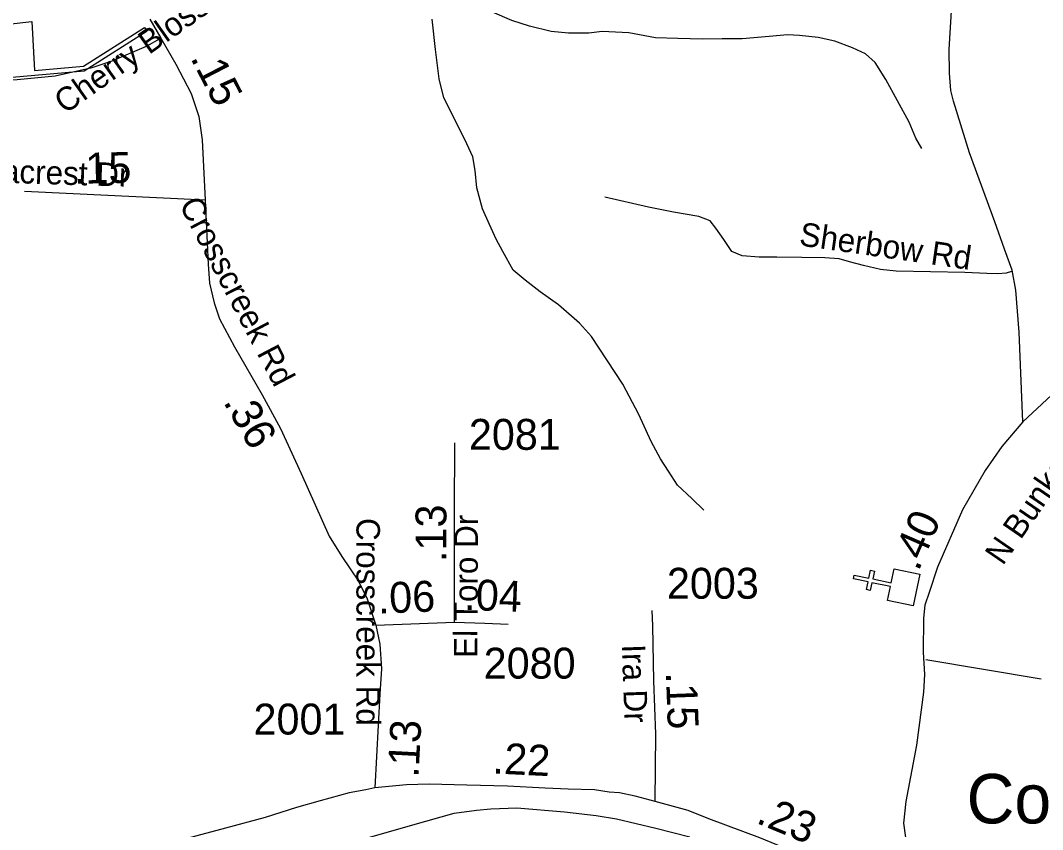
# Model space of a CAD drawing. Extents: x 1662474 to 1856135, y 779280 to 917889.
# Drawn here: x 1696708 to 1700842, y 861669 to 864941 of the extents above; entities that cross this region are included whole.
import ezdxf

# ---------------------------------------------------------------- set-up
doc = ezdxf.new("R2010")
doc.units = 0
for name, color, linetype in [('Exist Boundary Political City Limit New', 7, 'Continuous'), ('Exist Civil Demographics Community Label', 7, 'Continuous'), ('Exist Cultural Church CELL', 7, 'Continuous'), ('Exist Hydrographic Misc Water Feature', 7, 'Continuous'), ('Exist Railroad Mainline', 7, 'Continuous'), ('Exist Road Non-System Type 51', 7, 'Continuous'), ('Exist Road Non-System Type 51 Label', 7, 'Continuous'), ('Exist Road Secondary Mileage Hundredths English Label', 7, 'Continuous'), ('Exist Road Secondary Mileage Tenths English Label', 7, 'Continuous'), ('Exist Road Secondary Type 51 Attributed', 7, 'Continuous'), ('Exist Road Secondary Type 51 Label', 7, 'Continuous'), ('Exist Road Secondary Type 51 Number Label', 7, 'Continuous'), ('Map Preparation Boundary City Limit Buffer Line', 7, 'Continuous')]:
    doc.layers.add(name, color=color, linetype=linetype)

msp = doc.modelspace()

# ---------------------------------------------------------------- linework, layer by layer
at = {"layer": 'Exist Boundary Political City Limit New'}
msp.add_lwpolyline([(1696753.2, 864936.5), (1696764.5, 864739.4), (1696962.6, 864756.9), (1697209.9, 864912.8), (1697220.2, 864897.2), (1696965.2, 864736.4), (1696765.8, 864718.8), (1696549.6, 864699.6), (1695949.2, 864646.6), (1695922.6, 863806.1), (1695818.1, 863814.1), (1695817.8, 863889.8), (1695056.6, 864013.6), (1695184.5, 864130.9), (1695317.6, 864247.6), (1695402.4, 864374.4), (1695504.1, 864572.5), (1695575.5, 864889.3), (1695580.9, 864889.1), (1695957, 864895.6), (1696460.5, 864904.4), (1696536.6, 864912.8), (1696753.2, 864936.5)], dxfattribs=at)
at = {"layer": 'Exist Cultural Church CELL'}
msp.add_lwpolyline([(1700214.6, 862595.9), (1700226.2, 862651.7), (1700151.7, 862667.3), (1700145.1, 862635.9), (1700129.5, 862639.2), (1700136, 862670.5), (1700077.2, 862682.8), (1700080.4, 862698.5), (1700139.3, 862686.2), (1700145.9, 862717.5), (1700161.5, 862714.3), (1700154.9, 862682.9), (1700229.5, 862667.4), (1700241.4, 862723.8), (1700345.6, 862702), (1700318.8, 862574.1)], close=True, dxfattribs=at)
at = {"layer": 'Exist Hydrographic Misc Water Feature'}
for points in [[(1700353.1, 864423.4), (1700329.7, 864465.7), (1700302.6, 864530.2), (1700207.7, 864702.1), (1700164.8, 864771.1), (1700125.6, 864805.5), (1700073.7, 864830.3), (1700002.3, 864857.3), (1699934.5, 864872.6), (1699858.4, 864880), (1699810.5, 864882.5), (1699736.3, 864875.8), (1699626.2, 864867.4), (1699546.2, 864866.5), (1699465.9, 864865.7), (1699366.1, 864867.8), (1699276, 864871.2), (1699168.4, 864890.6), (1699060.4, 864897), (1699006.3, 864889.8), (1698924.2, 864889.1), (1698854.5, 864896.3), (1698766.7, 864917.7), (1698695, 864940.5), (1698617.5, 864974.1)], [(1699472, 862961), (1699422.8, 863007.8), (1699365.7, 863062.4), (1699328.4, 863119), (1699297.2, 863168), (1699258.4, 863238.5), (1699208.3, 863347.1), (1699144.4, 863470.6), (1699017.6, 863662.8), (1698968.5, 863717.1), (1698883.6, 863791), (1698810.4, 863844.2), (1698749.4, 863891.4), (1698700, 863931.8), (1698659.1, 864006.5), (1698632.2, 864057.2), (1698605, 864115.9), (1698575.9, 864179.8), (1698553.5, 864264.7), (1698546.7, 864334.6), (1698537.6, 864389), (1698504.6, 864459.4), (1698419.5, 864628.6), (1698401, 864705.3), (1698387, 864823.7), (1698372.9, 864946.2)]]:
    msp.add_lwpolyline(points, dxfattribs=at)
at = {"layer": 'Exist Railroad Mainline'}
msp.add_lwpolyline([(1697561.6, 861477.7), (1698294.1, 861687.8), (1698462.6, 861736), (1698552.7, 861747), (1698610.8, 861752.4), (1698714.8, 861757.3), (1698908.8, 861741.2), (1699036.6, 861725.8), (1699118.6, 861712.9), (1699278.1, 861675), (1699415.7, 861639.6)], dxfattribs=at)
at = {"layer": 'Exist Road Non-System Type 51'}
msp.add_line((1700836.6, 862277.5), (1700370, 862356), dxfattribs=at)
for points in [[(1695554, 864245.9), (1695775.3, 864231.5), (1695813.8, 864241.1), (1695842.7, 864332.5), (1695914.9, 864587.5), (1695948.6, 864640.4), (1695972.6, 864664.4), (1696049.6, 864674), (1696468.3, 864688.5), (1696694.5, 864702.9), (1696848.5, 864717.3), (1696997.6, 864751), (1697078.8, 864777.8), (1697218, 864837), (1697275.1, 864870.1)], [(1700716.8, 863925.8), (1700695, 863919.4), (1700660.6, 863916.6), (1700616.8, 863918.4), (1700527.2, 863921.6), (1700249.1, 863926.9), (1700186.6, 863934.2), (1700118.1, 863950.7), (1700061.6, 863965.1), (1700018.9, 863976.7), (1699961.6, 863980.9), (1699867.6, 863982.7), (1699766.9, 863983.2), (1699695.8, 863983.9), (1699627, 863989.2), (1699585.5, 864006.8), (1699552.1, 864054.9), (1699519.9, 864100.9), (1699497.6, 864131.2), (1699451.1, 864148.8), (1699349.1, 864166.2), (1699248, 864186.1), (1699071.9, 864226.9)]]:
    msp.add_lwpolyline(points, dxfattribs=at)
at = {"layer": 'Exist Road Secondary Type 51 Attributed'}
msp.add_line((1698144.8, 862495.4), (1698463.2, 862508.2), dxfattribs=at)
for points in [[(1700761.9, 863317.5), (1700747.8, 863680.9), (1700733.6, 863851), (1700719.3, 863930.7), (1700688, 864016.7), (1700648.2, 864127.1), (1700545.7, 864406.3), (1700482.3, 864614.8), (1700471.5, 864658), (1700466, 864727.8), (1700463.8, 864823.1), (1700474.6, 865002.2)], [(1697230.8, 864945.8), (1697275.1, 864870.1), (1697336.5, 864765), (1697398.1, 864645.9), (1697429.2, 864552.5), (1697442.6, 864459), (1697454.5, 864214.1)], [(1702317.8, 864492.6), (1701823.7, 864239.6), (1701685.4, 864156.9), (1701485.8, 863996), (1701208.8, 863733.2), (1700761.9, 863317.5)], [(1697454.5, 864214.1), (1696724.2, 864249.3)], [(1697454.5, 864214.1), (1697467.1, 863956), (1697472.9, 863879), (1697491.6, 863798.6), (1697513.1, 863734.3), (1697573, 863621.2), (1697684.7, 863427), (1697759.8, 863291.2), (1697843.6, 863109), (1697956.7, 862855.6), (1698008, 862773.2), (1698074.8, 862673.1), (1698110.4, 862601.9), (1698144.8, 862495.4)], [(1700761.9, 863317.5), (1700677.6, 863218.5), (1700610.2, 863121.6), (1700517.5, 862961.6), (1700416.4, 862730), (1700383.4, 862627.7), (1700365.6, 862577.1), (1700360.9, 862524.3), (1700358.9, 862386.5), (1700364.1, 862296.1), (1700360.3, 862224.5), (1700332.3, 862010.6), (1700289.5, 861782.3), (1700280, 861694.3), (1700287.1, 861637.3), (1700315.7, 861549.3), (1700389.5, 861353.8)], [(1698463.2, 862508.2), (1698463.2, 862953.8), (1698465.3, 863233.1)], [(1699275.6, 861782.1), (1699278, 862055.3), (1699270.2, 862270.1), (1699265.1, 862492.6), (1699262.8, 862555.2)], [(1698144.8, 862495.4), (1698161.8, 862419), (1698168.4, 862319.4), (1698160.9, 862217.6), (1698140.7, 861837.2)], [(1698463.2, 862508.2), (1698586, 862503.5), (1698680, 862499.6)], [(1698140.7, 861837.2), (1698104.5, 861829.5), (1698037.3, 861817.2), (1697919.7, 861785.5), (1697824.6, 861758.4), (1697697.9, 861717.6), (1697536.4, 861674.6), (1697305.8, 861613.2), (1697016.9, 861534.9), (1696689.8, 861442.2), (1696446.2, 861383.6), (1696319.2, 861350.7), (1696096.8, 861293.9), (1695901.5, 861242.6), (1695744.2, 861189.3), (1695414.5, 861020.7), (1695365, 860995), (1695232.7, 860919.1), (1694720.4, 860738.9), (1694486.3, 860689.9), (1694268.7, 860663), (1694042.6, 860681.7), (1693492.3, 860751.8)], [(1699275.6, 861782.1), (1699194.1, 861804.7), (1699130.2, 861817.9), (1699088.3, 861819.8), (1699029.5, 861829.2), (1698923.5, 861832.9), (1698829.8, 861836.5), (1698677.1, 861844), (1698512.7, 861849.2), (1698360.7, 861852.7), (1698268.8, 861849.8), (1698140.7, 861837.2)], [(1700389.5, 861353.8), (1700313.8, 861381.7), (1700206.3, 861430.5), (1700068.9, 861486.1), (1699881.7, 861560.2), (1699698.6, 861636.1), (1699491.4, 861712.5), (1699407.8, 861745.5), (1699275.6, 861782.1)]]:
    msp.add_lwpolyline(points, dxfattribs=at)
at = {"layer": 'Map Preparation Boundary City Limit Buffer Line'}
msp.add_lwpolyline([(1696753.2, 864936.5), (1696764.5, 864739.4), (1696962.6, 864756.9), (1697209.9, 864912.8), (1697220.2, 864897.2), (1696965.2, 864736.4), (1696765.8, 864718.8), (1696549.6, 864699.6), (1695949.2, 864646.6), (1695922.6, 863806.1), (1695818.1, 863814.1), (1695817.8, 863889.8), (1695056.6, 864013.6), (1695184.5, 864130.9), (1695317.6, 864247.6), (1695402.4, 864374.4), (1695504.1, 864572.5), (1695575.5, 864889.3), (1695580.9, 864889.1), (1695957, 864895.6), (1696460.5, 864904.4), (1696536.6, 864912.8), (1696753.2, 864936.5)], dxfattribs=at)

# ---------------------------------------------------------------- texts
at = {"layer": 'Exist Civil Demographics Community Label'}
msp.add_text('Colfax ', height=200, dxfattribs=at).set_placement((1700534.8, 861693.9))
at = {"layer": 'Exist Road Non-System Type 51 Label'}
msp.add_text('Sherbow Rd', height=95, rotation=351.8207, dxfattribs=at).set_placement((1699854.5, 864031.9))
at = {"layer": 'Exist Road Secondary Mileage Hundredths English Label'}
for s, rotation, p in [('.15', 297.3428, (1697393.5, 864789.9)), ('.40', 66.4169, (1700339.6, 862710.3))]:
    msp.add_text(s, height=125, rotation=rotation, dxfattribs=at).set_placement(p)
at = {"layer": 'Exist Road Secondary Mileage Tenths English Label'}
for s, rotation, p in [('.15', 1.0153, (1696924.8, 864280.4)), ('.36', 299.9132, (1697526, 863398.6)), ('.13', 90, (1698430.7, 862751.1)), ('.06', 2.2896, (1698155.1, 862542.1)), ('.04', 357.8089, (1698501.1, 862557.7)), ('.15', 272.0709, (1699318.2, 862304.9)), ('.13', 86.9679, (1698317.3, 861877.8)), ('.22', 357.1796, (1698615.5, 861896.3)), ('.23', 337.4846, (1699679.1, 861697.4))]:
    msp.add_text(s, height=125, rotation=rotation, dxfattribs=at).set_placement(p)
at = {"layer": 'Exist Road Secondary Type 51 Label'}
for s, rotation, p in [('Cherry Blossom Dr', 35.3271, (1696887.9, 864560.2)), ('Seacrest Dr', 358.2087, (1696476.5, 864289.7)), ('Crosscreek Rd', 297.6299, (1697347.7, 864196.8)), ('N Bunker Hill Rd', 55.4757, (1700681.3, 862733.6)), ('Crosscreek Rd', 270, (1698066.7, 862928.9)), ('El Toro Dr', 89.7139, (1698555.7, 862363.1)), ('Ira Dr', 272.04, (1699139.8, 862416.7))]:
    msp.add_text(s, height=95, rotation=rotation, dxfattribs=at).set_placement(p)
at = {"layer": 'Exist Road Secondary Type 51 Number Label'}
for s, p in [('2081', (1698521.5, 863204.7)), ('2003', (1699322.4, 862602.5)), ('2080', (1698581.3, 862279.5)), ('2001', (1697650.4, 862053.3))]:
    msp.add_text(s, height=125, dxfattribs=at).set_placement(p)

doc.saveas('drawing.dxf')
